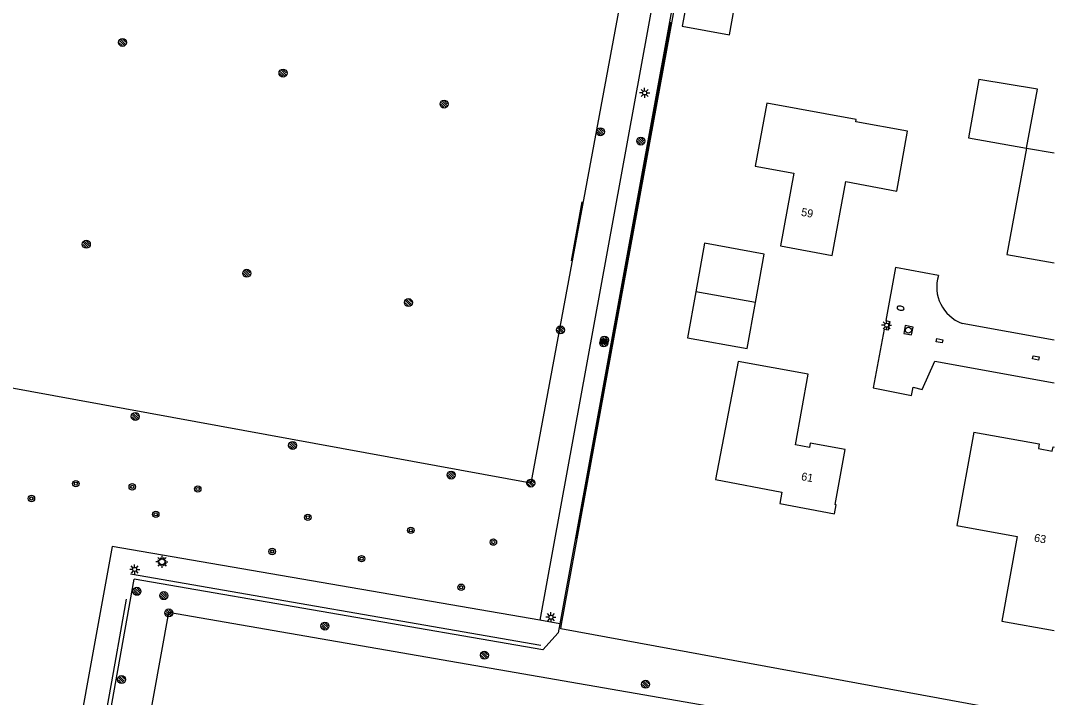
# Model space of a CAD drawing. Extents: x 130998 to 133001, y 398999 to 403002.
# Drawn here: x 132870.8 to 133000, y 399114 to 399198.5 of the extents above; entities that cross this region are included whole.
import ezdxf

# ---------------------------------------------------------------- set-up
doc = ezdxf.new("R2010")
doc.units = 0
for name, color, linetype in [('bs-afsc-ballenvanger', 7, 'Continuous'), ('bs-afsc-belijning', 7, 'Continuous'), ('bs-afsc-doel', 7, 'Continuous'), ('bs-afsc-hekwerk laag', 7, 'Continuous'), ('bs-symb-cornervlag', 7, 'Continuous'), ('bs-symb-magneetklep', 7, 'Continuous'), ('bs-symb-sproeier', 7, 'Continuous'), ('bs-symb-veldverlichting', 7, 'Continuous'), ('gg-afsc-hekwerk', 7, 'Continuous'), ('gg-anno-huisnummerreeks BGT', 7, 'Continuous'), ('gg-bbg-bijgebouw', 7, 'Continuous'), ('gg-bbg-gedigitaliseerde bebouwing', 7, 'Continuous'), ('gg-bbg-gedigitaliseerde bijgebouw', 7, 'Continuous'), ('gg-bbg-hoofdgebouw', 7, 'Continuous'), ('gg-bbg-tussenscheiding', 7, 'Continuous'), ('gg-knt-verharding', 7, 'Continuous'), ('gt-grn-vlakafsluiter', 7, 'Continuous'), ('gt-symb-boom', 7, 'Continuous'), ('gt-symb-brandkraan', 7, 'Continuous'), ('gt-symb-kolk center center', 7, 'Continuous'), ('gt-symb-lichtmast', 7, 'Continuous'), ('gt-symb-rioolschacht', 7, 'Continuous')]:
    doc.layers.add(name, color=color, linetype=linetype)

# ---------------------------------------------------------------- blocks, each defined once
blk = doc.blocks.new('gt0-RS')
at = {"layer": 'gt-symb-rioolschacht'}
blk.add_lwpolyline([(-0.5, -0.5), (0.5, -0.5), (0.5, 0.5), (-0.5, 0.5)], close=True, dxfattribs=at)
blk.add_circle((0, 0), 0.375, dxfattribs=at)
blk = doc.blocks.new('gt0-LMAST')
at = {"layer": 'gt-symb-lichtmast'}
for p, q in [((-0.18, 0.17), (-0.45, 0.44)), ((-0.01, 0.25), (-0.01, 0.62)), ((0.17, 0.17), (0.44, 0.44)), ((-0.26, 0), (-0.63, 0)), ((-0.18, -0.18), (-0.45, -0.45)), ((-0.01, -0.25), (-0.01, -0.63)), ((0.44, -0.45), (0.17, -0.18)), ((0.24, 0), (0.62, 0))]:
    blk.add_line(p, q, dxfattribs=at)
blk.add_circle((-0.01, 0), 0.25, dxfattribs=at)
blk = doc.blocks.new('gt0-BR')
at = {"layer": 'gt-symb-brandkraan'}
for centre, radius, start, end in [((-0.24, 0), 0.206, 107.5669, 252.4331), ((0.6, -2.66), 3, 106.892, 107.5669), ((0, -0.69), 0.938, 73.108, 106.892), ((-0.6, -2.66), 3, 72.4331, 73.108), ((0.24, 0), 0.206, 287.567, 72.4331), ((0.6, 2.66), 3, 252.4331, 253.108), ((0, 0.69), 0.938, 253.108, 286.8921), ((-0.6, 2.66), 3, 286.8921, 287.567)]:
    blk.add_arc(centre, radius, start, end, dxfattribs=at)
blk = doc.blocks.new('gt0-KOLKCC')
at = {"layer": 'gt-symb-kolk center center'}
blk.add_lwpolyline([(-0.38, 0.2), (0.38, 0.2), (0.38, -0.2), (-0.38, -0.2)], close=True, dxfattribs=at)
blk = doc.blocks.new('bs0-SPROEIER')
at = {"layer": 'bs-symb-sproeier'}
for p, q in [((-0.34, 0.2), (0.2, -0.34)), ((-0.21, 0.35), (0.34, -0.2)), ((0.03, 0.4), (0.4, 0.03)), ((-0.4, -0.03), (-0.03, -0.4))]:
    blk.add_line(p, q, dxfattribs=at)
blk.add_circle((0, 0), 0.5, dxfattribs=at)
blk = doc.blocks.new('BS0-MAGNKLP')
at = {"layer": 'bs-symb-magneetklep'}
for p, q in [((-0.34, 0.2), (0.2, -0.34)), ((-0.21, 0.35), (0.34, -0.2)), ((0.03, 0.4), (0.4, 0.03)), ((-0.4, -0.03), (-0.03, -0.4))]:
    blk.add_line(p, q, dxfattribs=at)
blk.add_circle((0, 0), 0.5, dxfattribs=at)
blk = doc.blocks.new('bs0-CORNVLG')
at = {"layer": 'bs-symb-cornervlag'}
for p, q in [((-0.34, 0.2), (0.2, -0.34)), ((-0.21, 0.35), (0.34, -0.2)), ((0.03, 0.4), (0.4, 0.03)), ((-0.4, -0.03), (-0.03, -0.4))]:
    blk.add_line(p, q, dxfattribs=at)
blk.add_circle((0, 0), 0.5, dxfattribs=at)
blk = doc.blocks.new('gt0-BOOM')
at = {"layer": 'gt-symb-boom'}
for radius in [0.4, 0.2]:
    blk.add_circle((0, 0), radius, dxfattribs=at)
blk = doc.blocks.new('bs0-VELDV')
at = {"layer": 'bs-symb-veldverlichting'}
for p, q in [((-0.38, 0), (-0.75, 0)), ((-0.53, 0.53), (-0.27, 0.27)), ((-0.35, 0.14), (-0.52, 0.22)), ((-0.22, 0.52), (-0.14, 0.35)), ((0, 0.75), (0, 0.38)), ((0.22, 0.52), (0.14, 0.35)), ((0.27, 0.27), (0.53, 0.53)), ((0.35, 0.14), (0.52, 0.22)), ((0.38, 0), (0.75, 0)), ((-0.27, -0.27), (-0.53, -0.53)), ((-0.35, -0.14), (-0.52, -0.22)), ((-0.14, -0.35), (-0.22, -0.52)), ((0, -0.38), (0, -0.75)), ((0.14, -0.35), (0.22, -0.52)), ((0.27, -0.27), (0.53, -0.53)), ((0.35, -0.14), (0.52, -0.22))]:
    blk.add_line(p, q, dxfattribs=at)
blk.add_circle((0, 0), 0.375, dxfattribs=at)

msp = doc.modelspace()

# ---------------------------------------------------------------- linework, layer by layer
at = {"layer": 'bs-afsc-ballenvanger'}
for p, q in [((132952.03, 399198.33), (132940.29, 399133.8)), ((132882.6, 399118.26), (132874.19, 399071.99))]:
    msp.add_line(p, q, dxfattribs=at)
at = {"layer": 'bs-afsc-belijning'}
for points in [[(132836.04, 399158.76), (132847.73, 399221.65), (132946.28, 399203.77), (132934.58, 399140.74), (132836.04, 399158.76)], [(132987.95, 399107.47), (132889.3, 399124.56), (132878.07, 399062.47), (132976.77, 399044.36), (132987.95, 399107.47)]]:
    msp.add_lwpolyline(points, dxfattribs=at)
at = {"layer": 'bs-afsc-doel'}
msp.add_line((132940.94, 399175.89), (132939.63, 399168.51), dxfattribs=at)
at = {"layer": 'bs-afsc-hekwerk laag'}
for p, q in [((132884.54, 399129.4), (132935.84, 399120.49)), ((132884, 399126.23), (132882.6, 399118.26))]:
    msp.add_line(p, q, dxfattribs=at)
at = {"layer": 'gg-afsc-hekwerk'}
msp.add_line((132938.43, 399123.12), (132954.56, 399211.15), dxfattribs=at)
msp.add_lwpolyline([(132991.14, 399112.84), (132938.32, 399122.54), (132938.43, 399123.12)], dxfattribs=at)
at = {"layer": 'gg-bbg-bijgebouw'}
msp.add_line((132996.52, 399182.61), (132997.88, 399189.97), dxfattribs=at)
for points in [[(132962.64, 399163.32), (132963.73, 399169.37), (132956.3, 399170.71), (132955.21, 399164.66)], [(132955.21, 399164.66), (132954.17, 399158.9), (132961.6, 399157.56), (132962.64, 399163.32)]]:
    msp.add_lwpolyline(points, dxfattribs=at)
at = {"layer": 'gg-bbg-gedigitaliseerde bebouwing'}
for p, q in [((132996.52, 399182.61), (132994.06, 399169.31)), ((132993.42, 399123.51), (133000, 399122.31))]:
    msp.add_line(p, q, dxfattribs=at)
for points in [[(132975.25, 399186.2), (132964.07, 399188.24), (132962.63, 399180.36), (132967.46, 399179.48)], [(132981.67, 399184.72), (132975.19, 399185.91), (132975.25, 399186.2)], [(132967.46, 399179.48), (132965.79, 399170.38), (132972.25, 399169.2)], [(132960.49, 399155.92), (132957.66, 399141.18), (132965.96, 399139.61), (132965.7, 399138.19), (132972.52, 399136.9)], [(132989.93, 399147.12), (132987.8, 399135.46), (132995.35, 399134.08), (132993.42, 399123.51)]]:
    msp.add_lwpolyline(points, dxfattribs=at)
at = {"layer": 'gg-bbg-gedigitaliseerde bijgebouw'}
msp.add_line((132997.88, 399189.97), (132990.55, 399191.18), dxfattribs=at)
for points in [[(132960.29, 399201.68), (132954.39, 399202.76), (132953.49, 399197.84), (132959.39, 399196.76), (132960.29, 399201.68)], [(132990.55, 399191.18), (132989.27, 399183.88), (132996.52, 399182.61)]]:
    msp.add_lwpolyline(points, dxfattribs=at)
at = {"layer": 'gg-bbg-hoofdgebouw'}
for p, q in [((132996.52, 399182.61), (133000, 399182)), ((132994.06, 399169.31), (133000, 399168.25))]:
    msp.add_line(p, q, dxfattribs=at)
for points in [[(132972.25, 399169.2), (132973.94, 399178.42), (132980.31, 399177.24), (132981.67, 399184.72)], [(132972.52, 399136.9), (132972.73, 399138.03), (132972.61, 399138.06), (132973.85, 399144.93), (132969.49, 399145.75), (132969.39, 399145.21), (132967.66, 399145.52), (132969.25, 399154.34), (132960.49, 399155.92)], [(132989.93, 399147.12), (132998.11, 399145.64), (132998.01, 399145.07), (132999.75, 399144.74), (132999.85, 399145.28), (133000, 399145.25)]]:
    msp.add_lwpolyline(points, dxfattribs=at)
at = {"layer": 'gg-bbg-tussenscheiding'}
msp.add_line((132962.64, 399163.32), (132955.21, 399164.66), dxfattribs=at)
at = {"layer": 'gg-knt-verharding'}
for p, q in [((132988.48, 399160.71), (133000, 399158.63)), ((132872.6, 399059.91), (132885.01, 399128.74))]:
    msp.add_line(p, q, dxfattribs=at)
for points in [[(132859.43, 399235.8), (132936.02, 399221.73), (132946.73, 399274.62), (132947.13, 399274.59), (132947.87, 399275.05), (132949.13, 399282.82), (132948.64, 399283.51), (132948.35, 399283.55), (132956.07, 399330.02), (132962.96, 399335.6), (132967.25, 399337.31), (132956.75, 399279.9), (132943.64, 399208.08), (132950.85, 399206.68), (132935.7, 399123.61)], [(132969.25, 399335.42), (132946.32, 399210.15), (132953.79, 399208.71), (132938.19, 399123.17)], [(132985.53, 399166.7), (132980.14, 399167.68), (132978.95, 399161.05), (132979.46, 399160.95), (132979.22, 399159.86), (132978.74, 399159.96), (132977.38, 399152.65), (132982.17, 399151.71), (132982.38, 399152.72), (132983.49, 399152.45), (132985.08, 399155.99), (133000, 399153.29)], [(132935.7, 399123.61), (132882.24, 399132.84), (132868.94, 399059.46)], [(132938.19, 399123.17), (132937.99, 399122.04), (132936.07, 399119.92), (132885.01, 399128.74)]]:
    msp.add_lwpolyline(points, dxfattribs=at)
msp.add_arc((132990.12, 399165.24), 4.82, 162.4122, 250.0959, dxfattribs=at)
at = {"layer": 'gt-grn-vlakafsluiter'}
for q in [(132935.7, 399123.61), (132938.43, 399123.12)]:
    msp.add_line((132938.19, 399123.17), q, dxfattribs=at)

# ---------------------------------------------------------------- block references
at = {"layer": 'bs-symb-cornervlag'}
for p in [(132934.58, 399140.74), (132889.34, 399124.52)]:
    msp.add_blockref('bs0-CORNVLG', p, dxfattribs=at)
at = {"layer": 'bs-symb-magneetklep'}
for p in [(132948.32, 399183.49), (132943.69, 399158.26), (132943.78, 399158.61), (132885.36, 399127.22), (132883.43, 399116.2)]:
    msp.add_blockref('BS0-MAGNKLP', p, dxfattribs=at)
at = {"layer": 'bs-symb-sproeier'}
for p in [(132883.55, 399195.81), (132903.61, 399191.98), (132923.74, 399188.11), (132943.27, 399184.65), (132879.03, 399170.59), (132899.07, 399166.97), (132919.29, 399163.31), (132938.28, 399159.89), (132885.15, 399149.07), (132904.81, 399145.45), (132924.62, 399141.75), (132888.71, 399126.68), (132908.85, 399122.88), (132928.78, 399119.24), (132948.92, 399115.61)]:
    msp.add_blockref('bs0-SPROEIER', p, dxfattribs=at)
at = {"layer": 'bs-symb-veldverlichting'}
msp.add_blockref('bs0-VELDV', (132888.48, 399130.91), dxfattribs=at)
at = {"layer": 'gt-symb-boom'}
for p in [(132877.72, 399140.68), (132884.77, 399140.28), (132892.96, 399140.01), (132872.17, 399138.82), (132887.71, 399136.84), (132906.71, 399136.47), (132919.58, 399134.84), (132929.9, 399133.37), (132902.25, 399132.2), (132913.43, 399131.3), (132925.87, 399127.73)]:
    msp.add_blockref('gt0-BOOM', p, dxfattribs=at)
at = {"layer": 'gt-symb-brandkraan', "rotation": 168.51281896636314}
msp.add_blockref('gt0-BR', (132980.78, 399162.61), dxfattribs=at)
at = {"layer": 'gt-symb-kolk center center'}
for p, rotation in [((132985.66, 399158.53), -10.107081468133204), ((132997.68, 399156.39), 169.8929185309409)]:
    msp.add_blockref('gt0-KOLKCC', p, dxfattribs=dict(at, rotation=rotation))
at = {"layer": 'gt-symb-lichtmast'}
for p in [(132948.81, 399189.5), (132979.05, 399160.47), (132885.08, 399129.96), (132937.1, 399123.99)]:
    msp.add_blockref('gt0-LMAST', p, dxfattribs=at)
at = {"layer": 'gt-symb-rioolschacht', "rotation": -10.763913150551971}
msp.add_blockref('gt0-RS', (132981.76, 399159.85), dxfattribs=at)

# ---------------------------------------------------------------- texts
at = {"layer": 'gg-anno-huisnummerreeks BGT'}
for s, rotation, p in [('59', 349.6, (132968.3, 399174.16)), ('61', 349.7, (132968.31, 399141.12)), ('63', 349.6, (132997.41, 399133.46))]:
    msp.add_text(s, height=1, rotation=rotation, dxfattribs=at).set_placement(p)

doc.saveas('drawing.dxf')
